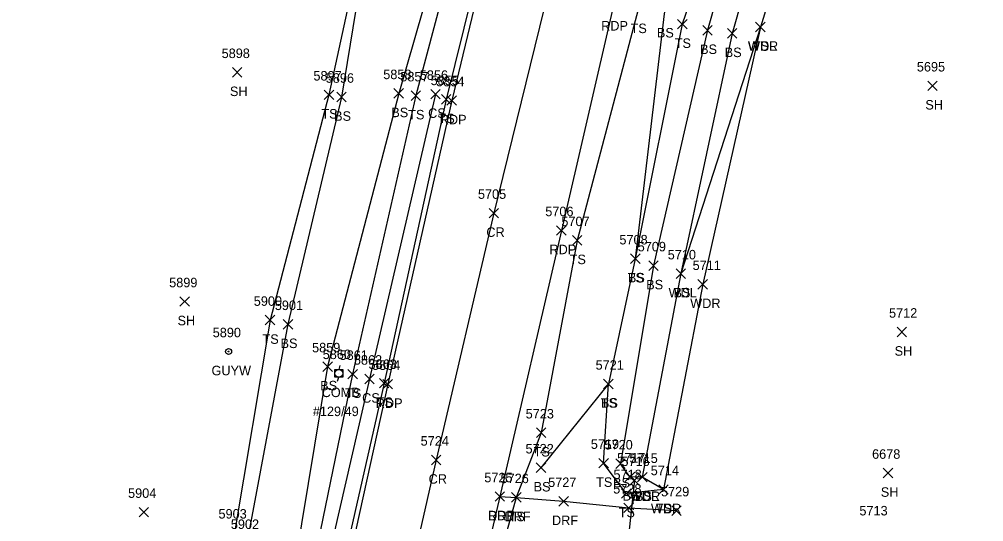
# Model space of a CAD drawing. Extents: x 1678863 to 1683592, y 407783 to 418211.
# Drawn here: x 1679361.7 to 1679564.8, y 410297.7 to 410403.4 of the extents above; entities that cross this region are included whole.
import ezdxf

# ---------------------------------------------------------------- set-up
doc = ezdxf.new("R2010")
doc.units = 0
for name, color, linetype in [('D_A', 7, 'Continuous'), ('D_I', 7, 'Continuous'), ('D_TIC', 7, 'Continuous'), ('DCP', 7, 'Continuous'), ('L_A', 7, 'Continuous'), ('L_I', 7, 'Continuous'), ('L_TIC', 7, 'Continuous'), ('LAWA', 7, 'Continuous'), ('LELB', 7, 'Continuous'), ('P_A', 7, 'Continuous'), ('P_I', 7, 'Continuous'), ('P_TIC', 7, 'Continuous'), ('PET', 7, 'Continuous'), ('PRC', 7, 'Continuous'), ('R_A', 7, 'Continuous'), ('R_I', 7, 'Continuous'), ('R_TIC', 7, 'Continuous'), ('RDF', 7, 'Continuous'), ('U_A', 7, 'Continuous'), ('U_C', 7, 'Continuous'), ('U_I', 7, 'Continuous'), ('UP', 7, 'Continuous'), ('UPGW', 7, 'Continuous')]:
    doc.layers.add(name, color=color, linetype=linetype)

msp = doc.modelspace()

# ---------------------------------------------------------------- linework, layer by layer
at = {"layer": 'D_TIC'}
for points in [[(1679490.29, 410305.41), (1679492.29, 410307.41)], [(1679492.29, 410305.41), (1679490.29, 410307.41)]]:
    msp.add_lwpolyline(points, dxfattribs=at)
at = {"layer": 'DCP'}
msp.add_lwpolyline([(1679491.29, 410306.41), (1679489.13, 410286.14)], dxfattribs=at)
at = {"layer": 'L_TIC'}
for points in [[(1679500.35, 410401.4), (1679502.35, 410403.4)], [(1679502.35, 410401.4), (1679500.35, 410403.4)], [(1679516.8, 410400.79), (1679518.8, 410402.79)], [(1679518.8, 410400.79), (1679516.8, 410402.79)], [(1679516.8, 410400.79), (1679518.8, 410402.79)], [(1679518.8, 410400.79), (1679516.8, 410402.79)], [(1679516.8, 410400.79), (1679518.8, 410402.79)], [(1679518.8, 410400.79), (1679516.8, 410402.79)], [(1679505.65, 410400.12), (1679507.65, 410402.12)], [(1679507.65, 410400.12), (1679505.65, 410402.12)], [(1679510.85, 410399.47), (1679512.85, 410401.47)], [(1679512.85, 410399.47), (1679510.85, 410401.47)], [(1679406.58, 410391.27), (1679408.58, 410393.27)], [(1679408.58, 410391.27), (1679406.58, 410393.27)], [(1679553.07, 410388.44), (1679555.07, 410390.44)], [(1679555.07, 410388.44), (1679553.07, 410390.44)], [(1679425.92, 410386.54), (1679427.92, 410388.54)], [(1679427.92, 410386.54), (1679425.92, 410388.54)], [(1679440.62, 410386.83), (1679442.62, 410388.83)], [(1679442.62, 410386.83), (1679440.62, 410388.83)], [(1679444.22, 410386.36), (1679446.22, 410388.36)], [(1679446.22, 410386.36), (1679444.22, 410388.36)], [(1679448.38, 410386.68), (1679450.38, 410388.68)], [(1679450.38, 410386.68), (1679448.38, 410388.68)], [(1679428.57, 410386.07), (1679430.57, 410388.07)], [(1679430.57, 410386.07), (1679428.57, 410388.07)], [(1679450.6, 410385.57), (1679452.6, 410387.57)], [(1679452.6, 410385.57), (1679450.6, 410387.57)], [(1679478.22, 410355.9), (1679480.22, 410357.9)], [(1679480.22, 410355.9), (1679478.22, 410357.9)], [(1679490.45, 410352.05), (1679492.45, 410354.05)], [(1679492.45, 410352.05), (1679490.45, 410354.05)], [(1679490.45, 410352.05), (1679492.45, 410354.05)], [(1679492.45, 410352.05), (1679490.45, 410354.05)], [(1679494.3, 410350.59), (1679496.3, 410352.59)], [(1679496.3, 410350.59), (1679494.3, 410352.59)], [(1679500.06, 410348.9), (1679502.06, 410350.9)], [(1679502.06, 410348.9), (1679500.06, 410350.9)], [(1679500.06, 410348.9), (1679502.06, 410350.9)], [(1679502.06, 410348.9), (1679500.06, 410350.9)], [(1679504.66, 410346.66), (1679506.66, 410348.66)], [(1679506.66, 410346.66), (1679504.66, 410348.66)], [(1679395.54, 410343.03), (1679397.54, 410345.03)], [(1679397.54, 410343.03), (1679395.54, 410345.03)], [(1679413.52, 410339.13), (1679415.52, 410341.13)], [(1679415.52, 410339.13), (1679413.52, 410341.13)], [(1679417.29, 410338.24), (1679419.29, 410340.24)], [(1679419.29, 410338.24), (1679417.29, 410340.24)], [(1679546.59, 410336.63), (1679548.59, 410338.63)], [(1679548.59, 410336.63), (1679546.59, 410338.63)], [(1679425.64, 410329.34), (1679427.64, 410331.34)], [(1679427.64, 410329.34), (1679425.64, 410331.34)], [(1679430.91, 410327.75), (1679432.91, 410329.75)], [(1679432.91, 410327.75), (1679430.91, 410329.75)], [(1679434.48, 410326.74), (1679436.48, 410328.74)], [(1679436.48, 410326.74), (1679434.48, 410328.74)], [(1679437.57, 410325.85), (1679439.57, 410327.85)], [(1679439.57, 410325.85), (1679437.57, 410327.85)], [(1679484.78, 410325.69), (1679486.78, 410327.69)], [(1679486.78, 410325.69), (1679484.78, 410327.69)], [(1679484.78, 410325.69), (1679486.78, 410327.69)], [(1679486.78, 410325.69), (1679484.78, 410327.69)], [(1679470.62, 410315.42), (1679472.62, 410317.42)], [(1679472.62, 410315.42), (1679470.62, 410317.42)], [(1679470.59, 410308.06), (1679472.59, 410310.06)], [(1679472.59, 410308.06), (1679470.59, 410310.06)], [(1679483.79, 410309.03), (1679485.79, 410311.03)], [(1679485.79, 410309.03), (1679483.79, 410311.03)], [(1679487.32, 410308.9), (1679489.32, 410310.9)], [(1679489.32, 410308.9), (1679487.32, 410310.9)], [(1679487.32, 410308.9), (1679489.32, 410310.9)], [(1679489.32, 410308.9), (1679487.32, 410310.9)], [(1679489.33, 410306.14), (1679491.33, 410308.14)], [(1679491.33, 410306.14), (1679489.33, 410308.14)], [(1679491.93, 410306.06), (1679493.93, 410308.06)], [(1679493.93, 410306.06), (1679491.93, 410308.06)], [(1679491.93, 410306.06), (1679493.93, 410308.06)], [(1679493.93, 410306.06), (1679491.93, 410308.06)], [(1679491.93, 410306.06), (1679493.93, 410308.06)], [(1679493.93, 410306.06), (1679491.93, 410308.06)], [(1679543.68, 410306.94), (1679545.68, 410308.94)], [(1679545.68, 410306.94), (1679543.68, 410308.94)], [(1679496.39, 410303.48), (1679498.39, 410305.48)], [(1679498.39, 410303.48), (1679496.39, 410305.48)], [(1679496.39, 410303.48), (1679498.39, 410305.48)], [(1679498.39, 410303.48), (1679496.39, 410305.48)], [(1679465.38, 410301.81), (1679467.38, 410303.81)], [(1679467.38, 410301.81), (1679465.38, 410303.81)], [(1679488.55, 410302.64), (1679490.55, 410304.64)], [(1679490.55, 410302.64), (1679488.55, 410304.64)], [(1679386.95, 410298.71), (1679388.95, 410300.71)], [(1679388.95, 410298.71), (1679386.95, 410300.71)]]:
    msp.add_lwpolyline(points, dxfattribs=at)
at = {"layer": 'LAWA'}
for points in [[(1679517.8, 410401.79), (1679505.66, 410347.66), (1679497.39, 410304.48), (1679492.93, 410307.06)], [(1679517.8, 410401.79), (1679501.06, 410349.9), (1679492.93, 410307.06)]]:
    msp.add_lwpolyline(points, dxfattribs=at)
at = {"layer": 'LELB'}
for points in [[(1679575.03, 410887.7), (1679560.57, 410846.04), (1679547.43, 410795.53), (1679533.21, 410739.01), (1679519.05, 410691.04), (1679506.99, 410641.24), (1679494.73, 410586.27), (1679483.01, 410543.1), (1679470.66, 410490.12), (1679459.5, 410440.98), (1679445.22, 410387.36), (1679431.91, 410328.75), (1679420.43, 410273.13), (1679407.82, 410220.19), (1679398.2, 410168.24), (1679390.6, 410135.24)], [(1679557.66, 410846.46), (1679539.41, 410796.62), (1679530.97, 410748.07), (1679512.11, 410692.22), (1679503.29, 410641.6), (1679489.32, 410588.7), (1679478.23, 410544.63), (1679467.54, 410490.48), (1679456.89, 410440.87), (1679441.62, 410387.83), (1679426.64, 410330.34), (1679417.04, 410272.61), (1679405.52, 410220.91), (1679394.97, 410168.37), (1679394.96, 410168.42), (1679390.19, 410135.6), (1679389.34, 410131.87), (1679388.41, 410128.16), (1679377.26, 410084.68), (1679369.13, 410051.87), (1679366.12, 410052.08)], [(1679564.73, 410844.56), (1679552.33, 410794.24), (1679538.34, 410737.57), (1679525.37, 410690.01), (1679513.85, 410639.87), (1679499.68, 410584.84), (1679489.38, 410541.53), (1679475.83, 410489.11), (1679464.64, 410439), (1679451.6, 410386.57), (1679438.57, 410326.85), (1679426.18, 410272.43), (1679413.92, 410217.93), (1679401.82, 410167.53), (1679393.95, 410130.17), (1679383.21, 410083.71), (1679373.62, 410049.22), (1679361.7, 410045.88)], [(1679530.97, 410748.07), (1679507.06, 410693.3), (1679498.39, 410644.16), (1679484.68, 410590.2), (1679471.13, 410545.13), (1679453.64, 410489.68), (1679437.98, 410438.59), (1679429.57, 410387.07), (1679418.29, 410339.24), (1679409.6, 410293.17), (1679396.02, 410237.4), (1679388.55, 410188.66), (1679380.78, 410133.86), (1679371.08, 410086.4), (1679366.12, 410052.08)], [(1679516.75, 410742.59), (1679503.05, 410693.08), (1679493.09, 410645.83), (1679480.51, 410590.31), (1679469.9, 410545.25), (1679450.2, 410491.07), (1679437.98, 410438.59), (1679426.92, 410387.54), (1679414.52, 410340.13), (1679407, 410295.36), (1679393.19, 410239.16), (1679382.23, 410191.06), (1679377.42, 410135.52), (1679367.69, 410087.33), (1679361.7, 410045.88)], [(1679549.71, 410594.28), (1679539.75, 410584.22), (1679536.8, 410562.21), (1679529.54, 410542.36), (1679520.86, 410492.84), (1679508.78, 410453.53), (1679497.56, 410404.6), (1679491.45, 410353.05), (1679485.78, 410326.69), (1679471.59, 410309.06)], [(1679546.34, 410558.96), (1679540.43, 410538.12), (1679527.92, 410487.03), (1679519.79, 410447.36), (1679506.65, 410401.12), (1679495.3, 410351.59), (1679488.32, 410309.9)], [(1679524.9, 410542.72), (1679511.63, 410495.11), (1679502.96, 410453.81), (1679492.05, 410405.52), (1679479.22, 410356.9), (1679471.62, 410316.42), (1679466.38, 410302.81), (1679463.34, 410291.91), (1679454.14, 410255.09), (1679444.95, 410210.87), (1679430.9, 410157.13), (1679423.1, 410119.03), (1679413.96, 410078.14), (1679402.18, 410027.42)], [(1679520.86, 410492.84), (1679517.58, 410449.37), (1679501.35, 410402.4), (1679491.45, 410353.05)], [(1679533.14, 410487.76), (1679524.48, 410444.94), (1679511.85, 410400.47), (1679501.06, 410349.9)], [(1679540.73, 410484.86), (1679530.25, 410442.3), (1679517.8, 410401.79)], [(1679449.38, 410387.68), (1679435.48, 410327.74), (1679422.87, 410273.09), (1679411.35, 410218.86), (1679399.23, 410168.25), (1679391.01, 410130.43), (1679380.68, 410084.57)], [(1679497.39, 410304.48), (1679489.55, 410303.64), (1679484.79, 410310.03), (1679485.78, 410326.69)], [(1679492.93, 410307.06), (1679490.33, 410307.14), (1679488.32, 410309.9)]]:
    msp.add_lwpolyline(points, dxfattribs=at)
at = {"layer": 'P_TIC'}
for points in [[(1679451.78, 410385.33), (1679453.78, 410387.33)], [(1679453.78, 410385.33), (1679451.78, 410387.33)], [(1679460.65, 410361.64), (1679462.65, 410363.64)], [(1679462.65, 410361.64), (1679460.65, 410363.64)], [(1679474.88, 410357.99), (1679476.88, 410359.99)], [(1679476.88, 410357.99), (1679474.88, 410359.99)], [(1679438.31, 410325.64), (1679440.31, 410327.64)], [(1679440.31, 410325.64), (1679438.31, 410327.64)], [(1679448.5, 410309.7), (1679450.5, 410311.7)], [(1679450.5, 410309.7), (1679448.5, 410311.7)], [(1679461.91, 410301.99), (1679463.91, 410303.99)], [(1679463.91, 410301.99), (1679461.91, 410303.99)]]:
    msp.add_lwpolyline(points, dxfattribs=at)
at = {"layer": 'PET'}
for points in [[(1679565.67, 410844.22), (1679553.74, 410793.74), (1679539.47, 410736.99), (1679527.36, 410689.26), (1679514.83, 410639.35), (1679501.2, 410584.72), (1679490.41, 410541.22), (1679477.47, 410489.07), (1679465.43, 410438.81), (1679452.78, 410386.33), (1679439.31, 410326.64), (1679427.37, 410272.43), (1679414.87, 410217.61), (1679403.45, 410167.13), (1679394.88, 410129.49), (1679384.58, 410083.49), (1679376.22, 410046.9), (1679372.26, 410030.24)], [(1679594.89, 410843.79), (1679584.86, 410799.85), (1679580.05, 410782.97), (1679571.08, 410746.67), (1679560.58, 410704.44), (1679549.94, 410661.9), (1679541.53, 410630.06), (1679533.92, 410597.25), (1679520.71, 410544.02), (1679508.6, 410496.06), (1679498.76, 410455.21), (1679486.77, 410406.06), (1679475.88, 410358.99), (1679462.91, 410302.99), (1679460.1, 410290.96), (1679452.2, 410255.34), (1679442.41, 410211.57), (1679429.59, 410157.22), (1679421.51, 410119.43), (1679412.11, 410078.81), (1679401.07, 410028.04)]]:
    msp.add_lwpolyline(points, dxfattribs=at)
at = {"layer": 'PRC'}
msp.add_lwpolyline([(1679580.88, 410845.97), (1679570.75, 410804.03), (1679566.33, 410786.49), (1679557.23, 410749.81), (1679546.53, 410707.26), (1679536.02, 410664.6), (1679528.12, 410632.79), (1679519.74, 410600.09), (1679506.82, 410547.5), (1679495.49, 410500.74), (1679485.51, 410460.22), (1679473.16, 410409.55), (1679461.65, 410362.64), (1679449.5, 410310.7), (1679437.4, 410257.54), (1679427.86, 410215.01), (1679415.9, 410161.33), (1679407.24, 410122.1), (1679398.33, 410081.3), (1679387.01, 410030.86)], dxfattribs=at)
at = {"layer": 'R_TIC'}
for points in [[(1679461.91, 410301.99), (1679463.91, 410303.99)], [(1679463.91, 410301.99), (1679461.91, 410303.99)], [(1679465.38, 410301.81), (1679467.38, 410303.81)], [(1679467.38, 410301.81), (1679465.38, 410303.81)], [(1679475.36, 410301), (1679477.36, 410303)], [(1679477.36, 410301), (1679475.36, 410303)], [(1679489.06, 410299.62), (1679491.06, 410301.62)], [(1679491.06, 410299.62), (1679489.06, 410301.62)], [(1679499.14, 410299.03), (1679501.14, 410301.03)], [(1679501.14, 410299.03), (1679499.14, 410301.03)]]:
    msp.add_lwpolyline(points, dxfattribs=at)
at = {"layer": 'RDF'}
msp.add_lwpolyline([(1679462.91, 410302.99), (1679466.38, 410302.81), (1679476.36, 410302), (1679490.06, 410300.62), (1679500.14, 410300.03)], dxfattribs=at)
at = {"layer": 'UP'}
for p, q in [((1679428.17, 410328.09), (1679428.17, 410329.75)), ((1679428.17, 410329.75), (1679429.83, 410329.75)), ((1679429.25, 410330.59), (1679429, 410329.75)), ((1679429.83, 410329.75), (1679429.83, 410328.09)), ((1679429.83, 410328.09), (1679428.17, 410328.09)), ((1679428.75, 410327.25), (1679429, 410328.09)), ((1679429, 410328.92), (1679429, 410328.92))]:
    msp.add_line(p, q, dxfattribs=at)
msp.add_circle((1679429, 410328.92), 0.833, dxfattribs=at)
at = {"layer": 'UPGW'}
for radius in [0.625, 0.0833]:
    msp.add_circle((1679405.79, 410333.51), radius, dxfattribs=at)

# ---------------------------------------------------------------- texts
at = {"layer": 'D_A'}
msp.add_text('P', height=2, dxfattribs=at).set_placement((1679490.66, 410301.41))
at = {"layer": 'D_I'}
msp.add_text('5716', height=2, dxfattribs=at).set_placement((1679488.54, 410309.41))
at = {"layer": 'L_A'}
for s, p in [('TS', (1679490.46, 410400.52)), ('BS', (1679496, 410399.6)), ('TS', (1679499.76, 410397.4)), ('WDR', (1679515.16, 410396.79)), ('WDL', (1679515.22, 410396.79)), ('TS', (1679516.21, 410396.79)), ('BS', (1679505.1, 410396.12)), ('BS', (1679510.29, 410395.47)), ('SH', (1679406.07, 410387.27)), ('SH', (1679552.55, 410384.44)), ('TS', (1679425.33, 410382.54)), ('BS', (1679440.06, 410382.83)), ('TS', (1679443.62, 410382.36)), ('CS', (1679447.82, 410382.68)), ('BS', (1679428.01, 410382.07)), ('TS', (1679450.01, 410381.57)), ('TS', (1679477.63, 410351.9)), ('TS', (1679489.86, 410348.05)), ('BS', (1679489.89, 410348.05)), ('BS', (1679493.75, 410346.59)), ('WDL', (1679498.47, 410344.9)), ('BS', (1679499.5, 410344.9)), ('WDR', (1679503.02, 410342.66)), ('SH', (1679395.03, 410339.03)), ('TS', (1679412.93, 410335.13)), ('BS', (1679416.73, 410334.24)), ('SH', (1679546.08, 410332.63)), ('BS', (1679425.08, 410325.34)), ('TS', (1679430.32, 410323.75)), ('CS', (1679433.92, 410322.74)), ('TS', (1679436.98, 410321.85)), ('TS', (1679484.19, 410321.69)), ('BS', (1679484.22, 410321.69)), ('TS', (1679470.03, 410311.42)), ('TS', (1679483.2, 410305.03)), ('BS', (1679470.03, 410304.06)), ('BS', (1679486.76, 410304.9)), ('BS', (1679486.76, 410304.9)), ('SH', (1679543.17, 410302.94)), ('BS', (1679488.77, 410302.14)), ('WDR', (1679490.29, 410302.06)), ('WDL', (1679490.35, 410302.06)), ('BS', (1679491.37, 410302.06)), ('WDR', (1679494.75, 410299.48)), ('TS', (1679495.8, 410299.48)), ('TS', (1679464.79, 410297.81)), ('TS', (1679487.96, 410298.64))]:
    msp.add_text(s, height=2, dxfattribs=at).set_placement(p)
at = {"layer": 'L_I'}
for s, p in [('5898', (1679404.32, 410395.27)), ('5695', (1679550.76, 410392.44)), ('5897', (1679423.66, 410390.54)), ('5858', (1679438.36, 410390.83)), ('5857', (1679441.96, 410390.36)), ('5856', (1679446.06, 410390.68)), ('5896', (1679426.25, 410390.07)), ('5855', (1679448.34, 410389.57)), ('5707', (1679475.88, 410359.9)), ('5708', (1679488.11, 410356.05)), ('5708', (1679488.11, 410356.05)), ('5709', (1679491.96, 410354.59)), ('5710', (1679498.28, 410352.9)), ('5710', (1679498.28, 410352.9)), ('5711', (1679503.53, 410350.66)), ('5899', (1679393.27, 410347.03)), ('5900', (1679411.09, 410343.13)), ('5901', (1679415.52, 410342.24)), ('5712', (1679544.9, 410340.63)), ('5859', (1679423.37, 410333.34)), ('5861', (1679429.17, 410331.75)), ('5862', (1679432.17, 410330.74)), ('5863', (1679435.26, 410329.85)), ('5721', (1679483.09, 410329.69)), ('5721', (1679483.09, 410329.69)), ('5723', (1679468.36, 410319.42)), ('5722', (1679468.33, 410312.06)), ('5719', (1679482.09, 410313.03)), ('5720', (1679484.97, 410312.9)), ('5720', (1679484.97, 410312.9)), ('5717', (1679487.63, 410310.14)), ('5715', (1679490.24, 410310.06)), ('5715', (1679490.24, 410310.06)), ('5715', (1679490.24, 410310.06)), ('6678', (1679541.33, 410310.94)), ('5714', (1679494.7, 410307.48)), ('5714', (1679494.7, 410307.48)), ('5726', (1679463.07, 410305.81)), ('5718', (1679486.86, 410306.64)), ('5904', (1679384.61, 410302.71)), ('5713', (1679538.66, 410299.02)), ('5903', (1679403.66, 410298.36)), ('5902', (1679406.26, 410296.17))]:
    msp.add_text(s, height=2, dxfattribs=at).set_placement(p)
at = {"layer": 'P_A'}
for s, p in [('RDP', (1679484.26, 410401.06)), ('RDP', (1679450.27, 410381.33)), ('CR', (1679460.08, 410357.64)), ('RDP', (1679473.37, 410353.99)), ('RDP', (1679436.79, 410321.64)), ('CR', (1679447.93, 410305.7)), ('RDP', (1679460.4, 410297.99))]:
    msp.add_text(s, height=2, dxfattribs=at).set_placement(p)
at = {"layer": 'P_I'}
for s, p in [('5854', (1679449.52, 410389.33)), ('5705', (1679458.31, 410365.64)), ('5706', (1679472.49, 410361.99)), ('5864', (1679436, 410329.64)), ('5724', (1679446.24, 410313.7)), ('5725', (1679459.65, 410305.99))]:
    msp.add_text(s, height=2, dxfattribs=at).set_placement(p)
at = {"layer": 'R_A'}
for p in [(1679460.45, 410297.99), (1679463.92, 410297.81), (1679473.9, 410297)]:
    msp.add_text('DRF', height=2, dxfattribs=at).set_placement(p)
at = {"layer": 'R_I'}
for s, p in [('5725', (1679459.65, 410305.99)), ('5726', (1679463.07, 410305.81)), ('5727', (1679473.1, 410305)), ('5728', (1679486.8, 410303.62)), ('5729', (1679496.87, 410303.03))]:
    msp.add_text(s, height=2, dxfattribs=at).set_placement(p)
at = {"layer": 'U_A'}
for s, p in [('GUYW', (1679402.19, 410328.51)), ('COMB', (1679425.39, 410323.92))]:
    msp.add_text(s, height=2, dxfattribs=at).set_placement(p)
at = {"layer": 'U_C'}
msp.add_text('#129/49', height=2, dxfattribs=at).set_placement((1679423.53, 410319.92))
at = {"layer": 'U_I'}
for s, p in [('5890', (1679402.44, 410336.51)), ('5860', (1679425.61, 410331.92))]:
    msp.add_text(s, height=2, dxfattribs=at).set_placement(p)

doc.saveas('drawing.dxf')
